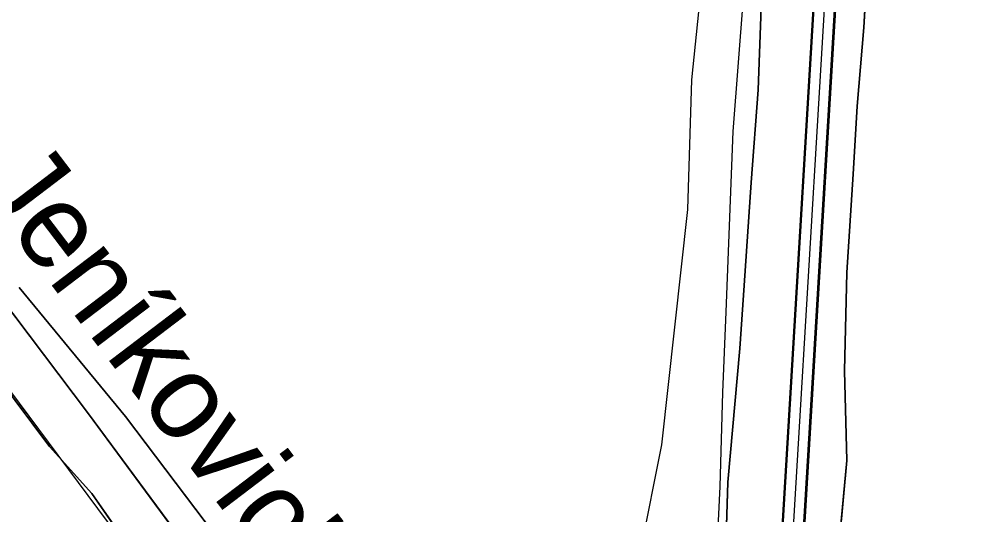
# Model space of a CAD drawing. Extents: x -662620 to -656370, y -1067090 to -1062990.
# Drawn here: x -657465.8 to -657298.1, y -1064829.7 to -1064742.3 of the extents above; entities that cross this region are included whole.
import ezdxf

# ---------------------------------------------------------------- set-up
doc = ezdxf.new("R2010")
doc.units = 0
for name, color, linetype in [('CESTA_ZABOR', 7, 'Continuous'), ('LOKÁLNÍ_BIOKORIDOR_-_NAVRŽENÝ', 7, 'Continuous'), ('ORNÁ_PŮDA_-_STÁVAJÍCÍ', 7, 'Continuous'), ('OSTATNÍ_PLOCHA_-_STÁVAJÍCÍ', 7, 'Continuous'), ('POLNÍ_CESTA_STÁVAJÍCÍ_-_KRAJ', 7, 'Continuous'), ('POLNÍ_CESTA_STÁVAJÍCÍ_-_OSA', 7, 'Continuous'), ('POPIS_-_VODNÍ_TOK', 7, 'Continuous'), ('SDELOVACÍ_VEDENÍ_-_PODZEMNÍ', 7, 'Continuous'), ('TRVALÝ_TRÁVNÍ_POROST_-_NAVRŽENÝ', 7, 'Continuous'), ('VODNÍ_PLOCHA_-_STÁVAJÍCÍ', 7, 'Continuous'), ('VRSTEVNICE_ZÁKLADNÍ', 7, 'Continuous')]:
    doc.layers.add(name, color=color, linetype=linetype)

msp = doc.modelspace()

# ---------------------------------------------------------------- linework, layer by layer
at = {"layer": 'CESTA_ZABOR'}
for points in [[(-657336.21, -1064916.17), (-657305.35, -1064399.71), (-657304.81, -1064367.37), (-657305.76, -1064357.37), (-657308, -1064349.41), (-657312.54, -1064343.27), (-657325.1, -1064333.08), (-657323.15, -1064330.16), (-657309.99, -1064340.83), (-657304.81, -1064347.85), (-657302.31, -1064356.73), (-657301.31, -1064367.23), (-657301.85, -1064399.84), (-657332.72, -1064916.38), (-657336.21, -1064916.17), (-657336.21, -1064916.17)], [(-657336.21, -1064916.17), (-657305.35, -1064399.71), (-657304.81, -1064367.37), (-657305.76, -1064357.37), (-657308, -1064349.41), (-657312.54, -1064343.27), (-657325.1, -1064333.08), (-657323.15, -1064330.16), (-657309.99, -1064340.83), (-657304.81, -1064347.85), (-657302.31, -1064356.73), (-657301.31, -1064367.23), (-657301.85, -1064399.84), (-657332.72, -1064916.38)]]:
    msp.add_lwpolyline(points, dxfattribs=at)
at = {"layer": 'LOKÁLNÍ_BIOKORIDOR_-_NAVRŽENÝ'}
msp.add_lwpolyline([(-657468.54, -1064791.98), (-657453.54, -1064811.84), (-657441.61, -1064827.99), (-657440.22, -1064829.87), (-657418.6, -1064859.14), (-657416.14, -1064862.36), (-657414.65, -1064864.32), (-657393.83, -1064891.62), (-657392.35, -1064893.56), (-657388.73, -1064897.98), (-657378.07, -1064910.98), (-657374.31, -1064916.54), (-657373.06, -1064921.01), (-657374.64, -1064921.8), (-657378.05, -1064922.17), (-657378.44, -1064922.21), (-657378.32, -1064922.43), (-657385.07, -1064924.17), (-657394.38, -1064926.56), (-657404.75, -1064930.52), (-657479, -1064822.79)], dxfattribs=at)
at = {"layer": 'ORNÁ_PŮDA_-_STÁVAJÍCÍ'}
for p, q in [((-657316.98, -1064743.81), (-657316.04, -1064727.61)), ((-657335.06, -1064740.26), (-657335.59, -1064754.8)), ((-657318.13, -1064757.64), (-657316.98, -1064743.81)), ((-657335.59, -1064754.8), (-657336.8, -1064771.08)), ((-657318.87, -1064769.65), (-657318.13, -1064757.64)), ((-657319.97, -1064786.94), (-657318.87, -1064769.65)), ((-657336.8, -1064771.08), (-657338.07, -1064789.26)), ((-657320.35, -1064804.3), (-657319.97, -1064786.94)), ((-657447.01, -1064812.34), (-657465.78, -1064789.61)), ((-657338.07, -1064789.26), (-657338.83, -1064800.36)), ((-657473.5, -1064800.09), (-657460.41, -1064817.59)), ((-657338.83, -1064800.36), (-657340.9, -1064823.89)), ((-657319.96, -1064820.1), (-657320.35, -1064804.3)), ((-657417.49, -1064851.39), (-657447.01, -1064812.34)), ((-657460.41, -1064817.59), (-657452.97, -1064825.9)), ((-657321.55, -1064837.07), (-657319.96, -1064820.1)), ((-657340.9, -1064823.89), (-657341.33, -1064837.25)), ((-657452.97, -1064825.9), (-657444.5, -1064837.99))]:
    msp.add_line(p, q, dxfattribs=at)
for points in [[(-657164.91, -1064880.12), (-657183.79, -1064883.32), (-657206.08, -1064887.6), (-657233.61, -1064892.76), (-657249.28, -1064895.99), (-657258.91, -1064897.87), (-657260.29, -1064898.12), (-657273.66, -1064900.4), (-657292.41, -1064903.89), (-657308.58, -1064906.56), (-657315.05, -1064907.89), (-657323.46, -1064909.15), (-657324.06, -1064906.04), (-657323.94, -1064884.95), (-657323.53, -1064866.63), (-657322.65, -1064852.39), (-657321.55, -1064837.07), (-657319.96, -1064820.1), (-657320.35, -1064804.3), (-657319.97, -1064786.94), (-657318.87, -1064769.65), (-657318.13, -1064757.64), (-657316.98, -1064743.81), (-657316.04, -1064727.61)], [(-657335.06, -1064740.26), (-657335.59, -1064754.8), (-657336.8, -1064771.08), (-657338.07, -1064789.26), (-657338.83, -1064800.36), (-657340.9, -1064823.89), (-657341.33, -1064837.25), (-657341.48, -1064851.03), (-657341.92, -1064866.49), (-657343.38, -1064885.07), (-657343.46, -1064896.59), (-657343.56, -1064903.65), (-657343.63, -1064908.31), (-657352.41, -1064909.19), (-657364.56, -1064909.28), (-657373.52, -1064906.85), (-657382.48, -1064898.89), (-657389.61, -1064891.2), (-657404.38, -1064870.74), (-657417.49, -1064851.39), (-657447.01, -1064812.34), (-657465.78, -1064789.61)], [(-657473.5, -1064800.09), (-657460.41, -1064817.59), (-657452.97, -1064825.9), (-657444.5, -1064837.99), (-657424.36, -1064865.65), (-657410.2, -1064884.19), (-657404.81, -1064892.08), (-657395.89, -1064903.36), (-657387.54, -1064914.3), (-657401.97, -1064921.75), (-657413.33, -1064927.31), (-657426.97, -1064933.93), (-657435.17, -1064939.87), (-657438.15, -1064941.78), (-657447.51, -1064948.14), (-657465.77, -1064958.4)]]:
    msp.add_lwpolyline(points, dxfattribs=at)
at = {"layer": 'OSTATNÍ_PLOCHA_-_STÁVAJÍCÍ'}
for p, q in [((-657316.04, -1064727.61), (-657316.98, -1064743.81)), ((-657316.04, -1064727.61), (-657316.98, -1064743.81)), ((-657335.59, -1064754.8), (-657335.06, -1064740.26)), ((-657335.59, -1064754.8), (-657335.06, -1064740.26)), ((-657316.98, -1064743.81), (-657318.13, -1064757.64)), ((-657316.98, -1064743.81), (-657318.13, -1064757.64)), ((-657336.8, -1064771.08), (-657335.59, -1064754.8)), ((-657336.8, -1064771.08), (-657335.59, -1064754.8)), ((-657318.13, -1064757.64), (-657318.87, -1064769.65)), ((-657318.13, -1064757.64), (-657318.87, -1064769.65)), ((-657318.87, -1064769.65), (-657319.97, -1064786.94)), ((-657318.87, -1064769.65), (-657319.97, -1064786.94)), ((-657338.07, -1064789.26), (-657336.8, -1064771.08)), ((-657338.07, -1064789.26), (-657336.8, -1064771.08)), ((-657453.54, -1064811.84), (-657474.13, -1064784.58)), ((-657453.54, -1064811.84), (-657474.13, -1064784.58)), ((-657319.97, -1064786.94), (-657320.35, -1064804.3)), ((-657319.97, -1064786.94), (-657320.35, -1064804.3)), ((-657465.78, -1064789.61), (-657447.01, -1064812.34)), ((-657465.78, -1064789.61), (-657447.01, -1064812.34)), ((-657338.83, -1064800.36), (-657338.07, -1064789.26)), ((-657338.83, -1064800.36), (-657338.07, -1064789.26)), ((-657340.9, -1064823.89), (-657338.83, -1064800.36)), ((-657340.9, -1064823.89), (-657338.83, -1064800.36)), ((-657320.35, -1064804.3), (-657319.96, -1064820.1)), ((-657320.35, -1064804.3), (-657319.96, -1064820.1)), ((-657418.6, -1064859.14), (-657453.54, -1064811.84)), ((-657418.6, -1064859.14), (-657453.54, -1064811.84)), ((-657447.01, -1064812.34), (-657417.49, -1064851.39)), ((-657447.01, -1064812.34), (-657417.49, -1064851.39)), ((-657319.96, -1064820.1), (-657321.55, -1064837.07)), ((-657319.96, -1064820.1), (-657321.55, -1064837.07)), ((-657341.33, -1064837.25), (-657340.9, -1064823.89)), ((-657341.33, -1064837.25), (-657340.9, -1064823.89))]:
    msp.add_line(p, q, dxfattribs=at)
for points in [[(-657316.04, -1064727.61), (-657316.98, -1064743.81), (-657318.13, -1064757.64), (-657318.87, -1064769.65), (-657319.97, -1064786.94), (-657320.35, -1064804.3), (-657319.96, -1064820.1), (-657321.55, -1064837.07)], [(-657316.04, -1064727.61), (-657316.98, -1064743.81), (-657318.13, -1064757.64), (-657318.87, -1064769.65), (-657319.97, -1064786.94), (-657320.35, -1064804.3), (-657319.96, -1064820.1), (-657321.55, -1064837.07)], [(-657341.33, -1064837.25), (-657340.9, -1064823.89), (-657338.83, -1064800.36), (-657338.07, -1064789.26), (-657336.8, -1064771.08), (-657335.59, -1064754.8), (-657335.06, -1064740.26)], [(-657341.33, -1064837.25), (-657340.9, -1064823.89), (-657338.83, -1064800.36), (-657338.07, -1064789.26), (-657336.8, -1064771.08), (-657335.59, -1064754.8), (-657335.06, -1064740.26)], [(-657465.78, -1064789.61), (-657447.01, -1064812.34), (-657417.49, -1064851.39), (-657404.38, -1064870.74), (-657389.61, -1064891.2), (-657382.48, -1064898.89), (-657373.52, -1064906.85), (-657364.56, -1064909.28), (-657352.41, -1064909.19), (-657343.63, -1064908.31), (-657343.69, -1064912.26), (-657349.13, -1064914.21), (-657373.06, -1064921.01), (-657374.31, -1064916.54), (-657378.07, -1064910.98), (-657392.35, -1064893.56), (-657418.6, -1064859.14), (-657453.54, -1064811.84), (-657474.13, -1064784.58)], [(-657465.78, -1064789.61), (-657447.01, -1064812.34), (-657417.49, -1064851.39), (-657404.38, -1064870.74), (-657389.61, -1064891.2), (-657382.48, -1064898.89), (-657373.52, -1064906.85), (-657364.56, -1064909.28), (-657352.41, -1064909.19), (-657343.63, -1064908.31), (-657343.69, -1064912.26), (-657349.13, -1064914.21), (-657373.06, -1064921.01), (-657374.31, -1064916.54), (-657378.07, -1064910.98), (-657392.35, -1064893.56), (-657418.6, -1064859.14), (-657453.54, -1064811.84), (-657474.13, -1064784.58)]]:
    msp.add_lwpolyline(points, dxfattribs=at)
at = {"layer": 'POLNÍ_CESTA_STÁVAJÍCÍ_-_KRAJ'}
for points in [[(-657405.99, -1064300.84), (-657403.64, -1064300.66), (-657396.22, -1064301.74), (-657383.92, -1064303.55), (-657370.88, -1064306.99), (-657359.66, -1064311.15), (-657347.54, -1064316.58), (-657333.96, -1064323.28), (-657322.87, -1064330.06), (-657309.8, -1064340.66), (-657304.58, -1064347.74), (-657302.06, -1064356.68), (-657301.06, -1064367.22), (-657301.6, -1064399.85), (-657332.47, -1064916.4)], [(-657402.92, -1064305), (-657392.96, -1064306.09), (-657381.92, -1064308.08), (-657368.89, -1064311.33), (-657360.93, -1064314.59), (-657349.53, -1064320.2), (-657338.13, -1064325.99), (-657325.39, -1064333.17), (-657312.72, -1064343.44), (-657308.23, -1064349.53), (-657306.01, -1064357.42), (-657305.06, -1064367.38), (-657305.6, -1064399.7), (-657336.46, -1064916.16)]]:
    msp.add_lwpolyline(points, dxfattribs=at)
at = {"layer": 'POLNÍ_CESTA_STÁVAJÍCÍ_-_OSA'}
msp.add_lwpolyline([(-657403.46, -1064302.83), (-657396.58, -1064303.55), (-657388.26, -1064305), (-657378.49, -1064306.99), (-657367.26, -1064310.25), (-657359.48, -1064313.51), (-657348.8, -1064318.57), (-657337.22, -1064324.55), (-657324.13, -1064331.62), (-657311.26, -1064342.05), (-657306.41, -1064348.63), (-657304.03, -1064357.05), (-657303.06, -1064367.3), (-657303.6, -1064399.78), (-657334.47, -1064916.28)], dxfattribs=at)
at = {"layer": 'SDELOVACÍ_VEDENÍ_-_PODZEMNÍ'}
for points in [[(-657341.79, -1064808.07), (-657341.21, -1064793.87), (-657339.96, -1064762.14), (-657338.19, -1064738.48)], [(-657341.79, -1064808.07), (-657341.21, -1064793.87), (-657339.96, -1064762.14), (-657338.19, -1064738.48)], [(-657341.79, -1064808.07), (-657341.21, -1064793.87), (-657339.96, -1064762.14), (-657338.19, -1064738.48)], [(-657341.79, -1064808.07), (-657341.21, -1064793.87), (-657339.96, -1064762.14), (-657338.19, -1064738.48)], [(-657341.79, -1064808.07), (-657341.21, -1064793.87), (-657339.96, -1064762.14), (-657338.19, -1064738.48)], [(-657341.79, -1064808.07), (-657341.21, -1064793.87), (-657339.96, -1064762.14), (-657338.19, -1064738.48)], [(-657341.79, -1064808.07), (-657341.21, -1064793.87), (-657339.96, -1064762.14), (-657338.19, -1064738.48)], [(-657341.79, -1064808.07), (-657341.21, -1064793.87), (-657339.96, -1064762.14), (-657338.19, -1064738.48)], [(-657343.44, -1064851.09), (-657343.03, -1064840.4), (-657342.3, -1064824.63), (-657341.79, -1064808.07)], [(-657343.44, -1064851.09), (-657343.03, -1064840.4), (-657342.3, -1064824.63), (-657341.79, -1064808.07)], [(-657343.44, -1064851.09), (-657343.03, -1064840.4), (-657342.3, -1064824.63), (-657341.79, -1064808.07)], [(-657343.44, -1064851.09), (-657343.03, -1064840.4), (-657342.3, -1064824.63), (-657341.79, -1064808.07)], [(-657343.44, -1064851.09), (-657343.03, -1064840.4), (-657342.3, -1064824.63), (-657341.79, -1064808.07)], [(-657343.44, -1064851.09), (-657343.03, -1064840.4), (-657342.3, -1064824.63), (-657341.79, -1064808.07)], [(-657343.44, -1064851.09), (-657343.03, -1064840.4), (-657342.3, -1064824.63), (-657341.79, -1064808.07)], [(-657343.44, -1064851.09), (-657343.03, -1064840.4), (-657342.3, -1064824.63), (-657341.79, -1064808.07)]]:
    msp.add_lwpolyline(points, dxfattribs=at)
at = {"layer": 'TRVALÝ_TRÁVNÍ_POROST_-_NAVRŽENÝ'}
msp.add_lwpolyline([(-657490.03, -1064777.45), (-657424.36, -1064865.65), (-657404.81, -1064892.08), (-657387.55, -1064914.29), (-657381.67, -1064916.56), (-657378.32, -1064922.43), (-657385.07, -1064924.17), (-657394.38, -1064926.56), (-657404.75, -1064930.52), (-657504.71, -1064788.87)], dxfattribs=at)
at = {"layer": 'VODNÍ_PLOCHA_-_STÁVAJÍCÍ'}
for p, q in [((-657474.13, -1064784.58), (-657453.54, -1064811.84)), ((-657460.41, -1064817.59), (-657473.5, -1064800.09)), ((-657453.54, -1064811.84), (-657418.6, -1064859.14)), ((-657452.97, -1064825.9), (-657460.41, -1064817.59)), ((-657444.51, -1064837.98), (-657452.97, -1064825.9))]:
    msp.add_line(p, q, dxfattribs=at)
msp.add_lwpolyline([(-657474.13, -1064784.58), (-657453.54, -1064811.84), (-657418.6, -1064859.14), (-657392.35, -1064893.56), (-657378.07, -1064910.98), (-657374.31, -1064916.54), (-657373.06, -1064921.01), (-657373.63, -1064922.27), (-657377, -1064923.5), (-657378.32, -1064922.43), (-657381.67, -1064916.56), (-657387.55, -1064914.29), (-657395.9, -1064903.35), (-657404.82, -1064892.07), (-657410.21, -1064884.19), (-657424.37, -1064865.65), (-657444.51, -1064837.98), (-657452.97, -1064825.9), (-657460.41, -1064817.59), (-657473.5, -1064800.09)], dxfattribs=at)
at = {"layer": 'VRSTEVNICE_ZÁKLADNÍ'}
msp.add_lwpolyline([(-657309.86, -1064505.44), (-657301.57, -1064546.61), (-657296.71, -1064564.62), (-657290.99, -1064596.35), (-657290.99, -1064623.22), (-657293.28, -1064638.37), (-657295.28, -1064645.23), (-657301, -1064656.52), (-657306.29, -1064663.52), (-657324.01, -1064683.25), (-657329.44, -1064690.68), (-657336.88, -1064704.26), (-657339.73, -1064711.55), (-657343.88, -1064727.27), (-657345.88, -1064738.71), (-657347.31, -1064753), (-657348.02, -1064775.87), (-657352.6, -1064817.32), (-657356.31, -1064835.9), (-657361.32, -1064847.19), (-657364.89, -1064852.62), (-657370.61, -1064858.91), (-657380.33, -1064866.35), (-657397.3, -1064874.44)], dxfattribs=at)
msp.add_lwpolyline([(-657309.86, -1064505.44), (-657301.57, -1064546.61), (-657296.71, -1064564.62), (-657290.99, -1064596.35), (-657290.99, -1064623.22), (-657293.28, -1064638.37), (-657295.28, -1064645.23), (-657301, -1064656.52), (-657306.29, -1064663.52), (-657324.01, -1064683.25), (-657329.44, -1064690.68), (-657336.88, -1064704.26), (-657339.73, -1064711.55), (-657343.88, -1064727.27), (-657345.88, -1064738.71), (-657347.31, -1064753), (-657348.02, -1064775.87), (-657352.6, -1064817.32), (-657356.31, -1064835.9), (-657361.32, -1064847.19), (-657364.89, -1064852.62), (-657370.61, -1064858.91), (-657380.33, -1064866.35), (-657397.3, -1064874.44)], dxfattribs=at)

# ---------------------------------------------------------------- texts
at = {"layer": 'POPIS_-_VODNÍ_TOK'}
msp.add_text('Jeníkovický p.', height=15, rotation=307.2569, dxfattribs=at).set_placement((-657473.68, -1064771.3))

doc.saveas('drawing.dxf')
